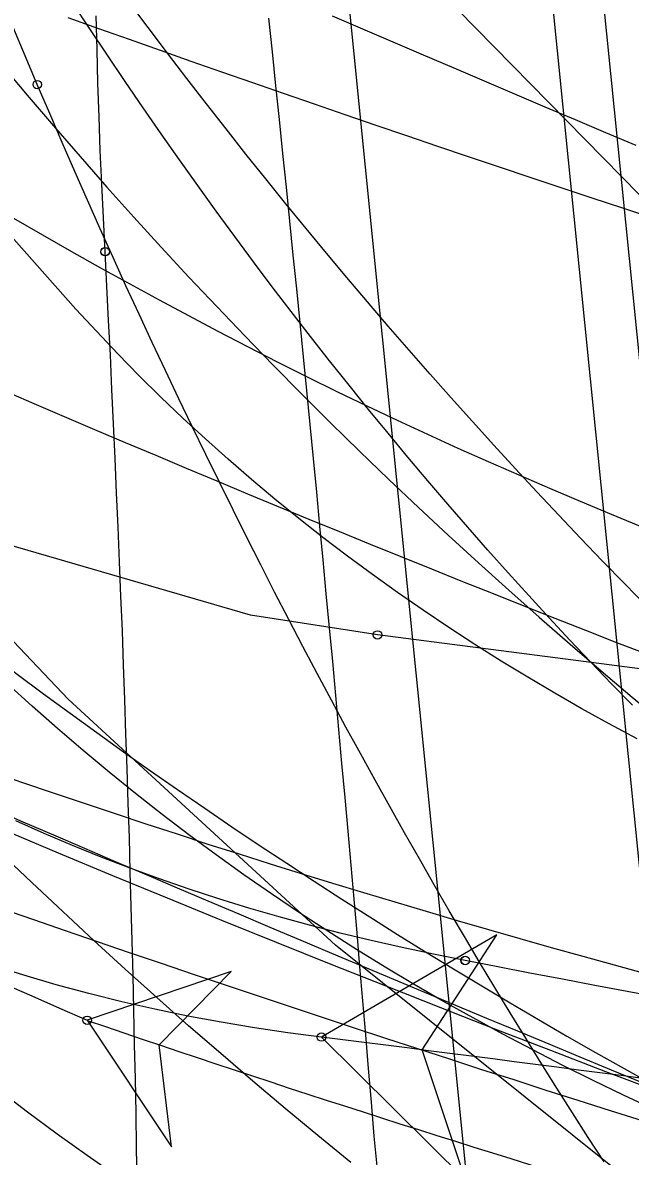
# Model space of a CAD drawing. Extents: x -14 to 1565148, y -25 to 642856.
# Drawn here: x 1564907.37 to 1564913.36, y 636521.65 to 636532.82 of the extents above; entities that cross this region are included whole.
import ezdxf

# ---------------------------------------------------------------- set-up
doc = ezdxf.new("R2010")
doc.units = 0
for name, color, linetype in [('DR_P_Headwall', 7, 'Continuous'), ('GE_P_Alignment_100_Stations', 7, 'Continuous'), ('MT_P_Work_Area', 7, 'Continuous'), ('PM_P_Edge_Line', 7, 'Continuous'), ('PV_P_EOP', 7, 'Continuous'), ('PV_X_COP', 7, 'Continuous'), ('PV_X_EOP', 7, 'Continuous'), ('TR_Turning_Path26', 7, 'Continuous'), ('TR_Turning_Path28', 7, 'Continuous'), ('TR_Turning_Path28 - Copy-1', 7, 'Continuous'), ('TR_Turning_Path29', 7, 'Continuous')]:
    doc.layers.add(name, color=color, linetype=linetype)

msp = doc.modelspace()

# ---------------------------------------------------------------- linework, layer by layer
at = {"layer": 'DR_P_Headwall'}
for points in [[(1564907.278, 636530.892), (1564907.563, 636530.729), (1564907.849, 636530.566), (1564908.136, 636530.405), (1564908.423, 636530.246), (1564908.712, 636530.089), (1564909.001, 636529.933), (1564909.292, 636529.78), (1564909.583, 636529.628), (1564909.876, 636529.478), (1564910.17, 636529.331), (1564910.464, 636529.186), (1564910.76, 636529.043), (1564911.058, 636528.902), (1564911.356, 636528.764), (1564911.656, 636528.628), (1564911.956, 636528.495), (1564912.258, 636528.363), (1564912.56, 636528.233), (1564912.863, 636528.104), (1564913.166, 636527.977), (1564913.47, 636527.851)], [(1564908.003, 636522.989), (1564908.835, 636521.741), (1564908.713, 636522.747), (1564909.424, 636523.469), (1564908.003, 636522.989)]]:
    msp.add_lwpolyline(points, dxfattribs=at)
msp.add_lwpolyline([(1564908.003, 636522.989), (1564908.835, 636521.741), (1564908.713, 636522.747), (1564909.424, 636523.469)], close=True, dxfattribs=at)
msp.add_circle((1564908.003, 636522.989), 0.0417, dxfattribs=at)
msp.add_circle((1564908.003, 636522.989), 0.0417, dxfattribs=at)
for centre, radius, start, end in [((1564937.013, 636589.913), 72.941, 231.59001, 246.56414), ((1564958.07, 636669.394), 154.73, 251.12048, 255.64723)]:
    msp.add_arc(centre, radius, start, end, dxfattribs=at)
at = {"layer": 'GE_P_Alignment_100_Stations'}
for points in [[(1564923.821, 636523.723), (1564923.542, 636523.842), (1564920.913, 636525.312), (1564918.359, 636527.021), (1564915.927, 636528.9), (1564913.628, 636530.94), (1564911.474, 636533.132), (1564909.473, 636535.465), (1564907.636, 636537.928), (1564905.971, 636540.511), (1564904.485, 636543.2), (1564903.186, 636545.985), (1564902.079, 636548.851), (1564901.169, 636551.786), (1564900.461, 636554.777), (1564899.958, 636557.808), (1564899.663, 636560.866), (1564899.575, 636563.63)], [(1564922.847, 636515.863), (1564922.508, 636515.994), (1564919.257, 636517.608), (1564916.185, 636519.447), (1564913.245, 636521.491), (1564910.451, 636523.729), (1564907.815, 636526.153), (1564905.35, 636528.75), (1564903.067, 636531.509), (1564900.977, 636534.416), (1564899.09, 636537.459), (1564897.413, 636540.623), (1564895.955, 636543.894), (1564894.723, 636547.256), (1564893.722, 636550.695), (1564892.958, 636554.193), (1564892.433, 636557.736), (1564892.167, 636560.948)], [(1564910.865, 636526.786), (1564909.612, 636526.982), (1564906.595, 636527.858), (1564903.56, 636528.928), (1564900.554, 636530.078), (1564897.58, 636531.308), (1564894.64, 636532.616), (1564891.736, 636534.003), (1564888.869, 636535.465), (1564886.043, 636537.004), (1564883.534, 636538.452)], [(1564924.382, 636523.732), (1564922.895, 636524.441), (1564919.685, 636525.521), (1564916.282, 636526.084), (1564912.896, 636526.526), (1564910.865, 636526.786)], [(1564910.601, 636521.589), (1564910.277, 636521.853), (1564909.955, 636522.12), (1564909.636, 636522.39), (1564909.319, 636522.662), (1564909.003, 636522.936), (1564908.69, 636523.214), (1564908.378, 636523.493), (1564908.069, 636523.775), (1564907.762, 636524.06), (1564907.457, 636524.347), (1564907.154, 636524.636)], [(1564910.312, 636522.824), (1564911.732, 636521.416), (1564911.304, 636522.698), (1564912.04, 636523.832), (1564910.312, 636522.824)], [(1564910.312, 636522.824), (1564909.981, 636522.867), (1564909.652, 636522.915), (1564909.323, 636522.97), (1564908.995, 636523.031), (1564908.669, 636523.098), (1564908.344, 636523.172), (1564908.02, 636523.252), (1564907.698, 636523.34), (1564907.379, 636523.433), (1564907.061, 636523.534)]]:
    msp.add_lwpolyline(points, dxfattribs=at)
msp.add_lwpolyline([(1564910.312, 636522.824), (1564911.732, 636521.416), (1564911.304, 636522.698), (1564912.04, 636523.832)], close=True, dxfattribs=at)
for centre in [(1564910.865, 636526.786), (1564910.865, 636526.786), (1564910.312, 636522.824), (1564910.312, 636522.824)]:
    msp.add_circle(centre, 0.0417, dxfattribs=at)
for centre, radius, start, end in [((1564944.747, 636563.681), 48.896, 181.6039, 242.0214), ((1564751.705, 635277.166), 1255.715, 82.433125, 82.743677)]:
    msp.add_arc(centre, radius, start, end, dxfattribs=at)
at = {"layer": 'MT_P_Work_Area'}
for points in [[(1564913.378, 636526.095), (1564913.171, 636526.306), (1564912.965, 636526.52), (1564912.761, 636526.736), (1564912.557, 636526.954), (1564912.355, 636527.175), (1564912.153, 636527.397), (1564911.953, 636527.621), (1564911.754, 636527.848), (1564911.556, 636528.076), (1564911.359, 636528.306), (1564911.163, 636528.539), (1564910.969, 636528.773), (1564910.776, 636529.009), (1564910.584, 636529.247), (1564910.393, 636529.487), (1564910.203, 636529.728), (1564910.015, 636529.972), (1564909.828, 636530.217), (1564909.642, 636530.464), (1564909.458, 636530.712), (1564909.274, 636530.962), (1564909.093, 636531.214), (1564908.912, 636531.468), (1564908.733, 636531.723), (1564908.555, 636531.98), (1564908.378, 636532.238), (1564908.203, 636532.498), (1564908.029, 636532.759), (1564907.857, 636533.022)], [(1564911.729, 636523.578), (1564911.415, 636523.64), (1564911.107, 636523.705), (1564910.801, 636523.774), (1564910.497, 636523.848), (1564910.194, 636523.926), (1564909.894, 636524.008), (1564909.596, 636524.095), (1564909.301, 636524.186), (1564909.007, 636524.282), (1564908.716, 636524.382), (1564908.427, 636524.487), (1564908.142, 636524.596), (1564907.858, 636524.71), (1564907.578, 636524.829), (1564907.3, 636524.953)], [(1564913.643, 636523.214), (1564913.324, 636523.273), (1564913.005, 636523.332), (1564912.686, 636523.393), (1564912.367, 636523.454), (1564912.049, 636523.515), (1564911.73, 636523.578)]]:
    msp.add_lwpolyline(points, dxfattribs=at)
for centre in [(1564911.729, 636523.578), (1564911.73, 636523.578)]:
    msp.add_circle(centre, 0.0417, dxfattribs=at)
at = {"layer": 'PM_P_Edge_Line'}
msp.add_arc((1564940.121, 636570.349), 54.844, 227.8201, 249.5466, dxfattribs=at)
at = {"layer": 'PV_P_EOP'}
for p, q in [((1564916.577, 636493.283), (1564910.411, 636554.772)), ((1564917.075, 636493.333), (1564910.908, 636554.822))]:
    msp.add_line(p, q, dxfattribs=at)
at = {"layer": 'PV_X_COP'}
msp.add_arc((1564940.602, 636554.361), 30, 185.727, 275.727, dxfattribs=at)
at = {"layer": 'PV_X_EOP'}
msp.add_line((1564914.587, 636493.084), (1564908.421, 636554.572), dxfattribs=at)
at = {"layer": 'TR_Turning_Path26'}
for points in [[(1564913.52, 636527.066), (1564913.301, 636527.289), (1564913.083, 636527.513), (1564912.866, 636527.739), (1564912.65, 636527.966), (1564912.436, 636528.195), (1564912.223, 636528.424), (1564912.011, 636528.655), (1564911.801, 636528.888), (1564911.591, 636529.121), (1564911.383, 636529.356), (1564911.176, 636529.592), (1564910.971, 636529.83), (1564910.766, 636530.068), (1564910.563, 636530.308), (1564910.362, 636530.549), (1564910.161, 636530.791), (1564909.962, 636531.035), (1564909.764, 636531.279), (1564909.567, 636531.525), (1564909.372, 636531.772), (1564909.178, 636532.02), (1564908.985, 636532.269), (1564908.794, 636532.52), (1564908.604, 636532.771), (1564908.415, 636533.024)], [(1564913.422, 636525.762), (1564913.149, 636525.909), (1564912.879, 636526.059), (1564912.611, 636526.212), (1564912.346, 636526.369), (1564912.084, 636526.529), (1564911.824, 636526.693), (1564911.567, 636526.86), (1564911.313, 636527.031), (1564911.062, 636527.205), (1564910.814, 636527.382), (1564910.569, 636527.563), (1564910.327, 636527.747), (1564910.089, 636527.934), (1564909.853, 636528.125), (1564909.622, 636528.319), (1564909.393, 636528.517), (1564909.168, 636528.718), (1564908.947, 636528.922), (1564908.73, 636529.13), (1564908.516, 636529.34), (1564908.306, 636529.555), (1564908.095, 636529.778), (1564907.893, 636529.997), (1564907.687, 636530.225), (1564907.483, 636530.455), (1564907.281, 636530.687)], [(1564913.591, 636522.111), (1564913.289, 636522.252), (1564912.989, 636522.397), (1564912.69, 636522.545), (1564912.394, 636522.697), (1564912.099, 636522.852), (1564911.806, 636523.012), (1564911.515, 636523.175), (1564911.227, 636523.342), (1564910.941, 636523.513), (1564910.657, 636523.687), (1564910.375, 636523.866), (1564910.096, 636524.048), (1564909.82, 636524.234), (1564909.546, 636524.424), (1564909.275, 636524.618), (1564909.006, 636524.816), (1564908.741, 636525.017), (1564908.479, 636525.223), (1564908.219, 636525.433), (1564907.963, 636525.646), (1564907.71, 636525.863), (1564907.461, 636526.084), (1564907.215, 636526.309)], [(1564908.298, 636521.451), (1564908.002, 636521.658), (1564907.708, 636521.868), (1564907.416, 636522.083), (1564907.128, 636522.302)]]:
    msp.add_lwpolyline(points, dxfattribs=at)
at = {"layer": 'TR_Turning_Path28'}
for points in [[(1564913.587, 636530.89), (1564913.283, 636530.99), (1564912.979, 636531.091), (1564912.675, 636531.192), (1564912.37, 636531.293), (1564912.066, 636531.395), (1564911.762, 636531.497), (1564911.458, 636531.6), (1564911.154, 636531.703), (1564910.851, 636531.807), (1564910.547, 636531.911), (1564910.243, 636532.015), (1564909.939, 636532.12), (1564909.636, 636532.226), (1564909.332, 636532.332), (1564909.029, 636532.438), (1564908.725, 636532.545), (1564908.422, 636532.652), (1564908.119, 636532.759), (1564907.815, 636532.867)], [(1564908.181, 636530.562), (1564908.163, 636530.897), (1564908.147, 636531.23), (1564908.133, 636531.561), (1564908.12, 636531.893), (1564908.11, 636532.224), (1564908.101, 636532.555), (1564908.093, 636532.888)], [(1564908.497, 636521.393), (1564908.491, 636521.733), (1564908.485, 636522.073), (1564908.478, 636522.413), (1564908.471, 636522.752), (1564908.464, 636523.092), (1564908.455, 636523.432), (1564908.447, 636523.772), (1564908.438, 636524.111), (1564908.428, 636524.451), (1564908.419, 636524.791), (1564908.408, 636525.13), (1564908.397, 636525.47), (1564908.386, 636525.81), (1564908.374, 636526.149), (1564908.362, 636526.489), (1564908.35, 636526.828), (1564908.336, 636527.168), (1564908.323, 636527.508), (1564908.309, 636527.847), (1564908.294, 636528.187), (1564908.28, 636528.526), (1564908.264, 636528.866), (1564908.248, 636529.205), (1564908.232, 636529.545), (1564908.215, 636529.884), (1564908.198, 636530.223), (1564908.181, 636530.563)], [(1564913.509, 636523.447), (1564913.199, 636523.532), (1564912.89, 636523.617), (1564912.58, 636523.704), (1564912.271, 636523.792), (1564911.963, 636523.88), (1564911.654, 636523.97), (1564911.346, 636524.06), (1564911.038, 636524.152), (1564910.731, 636524.245), (1564910.423, 636524.338), (1564910.116, 636524.433), (1564909.81, 636524.529), (1564909.503, 636524.626), (1564909.197, 636524.723), (1564908.892, 636524.822), (1564908.586, 636524.922), (1564908.281, 636525.022), (1564907.976, 636525.124), (1564907.672, 636525.227), (1564907.368, 636525.33), (1564907.064, 636525.435)], [(1564913.477, 636521.998), (1564913.16, 636522.098), (1564912.843, 636522.198), (1564912.527, 636522.299), (1564912.21, 636522.401), (1564911.894, 636522.502), (1564911.577, 636522.605), (1564911.261, 636522.708), (1564910.945, 636522.811), (1564910.629, 636522.915), (1564910.313, 636523.019), (1564909.998, 636523.124), (1564909.682, 636523.229), (1564909.367, 636523.335), (1564909.051, 636523.441), (1564908.736, 636523.548), (1564908.421, 636523.655), (1564908.106, 636523.762), (1564907.791, 636523.87), (1564907.477, 636523.978), (1564907.162, 636524.087)]]:
    msp.add_lwpolyline(points, dxfattribs=at)
for centre in [(1564908.181, 636530.563), (1564908.181, 636530.562)]:
    msp.add_circle(centre, 0.0417, dxfattribs=at)
msp.add_arc((1564939.259, 636618.365), 102.29, 234.57972, 257.40723, dxfattribs=at)
at = {"layer": 'TR_Turning_Path28 - Copy-1'}
for points in [[(1564910.863, 636521.519), (1564910.833, 636521.849), (1564910.805, 636522.181), (1564910.777, 636522.513), (1564910.749, 636522.847), (1564910.72, 636523.181), (1564910.692, 636523.516), (1564910.663, 636523.85), (1564910.633, 636524.184), (1564910.604, 636524.518), (1564910.574, 636524.852), (1564910.545, 636525.186), (1564910.514, 636525.52), (1564910.484, 636525.855), (1564910.454, 636526.189), (1564910.423, 636526.523), (1564910.392, 636526.857), (1564910.36, 636527.191), (1564910.329, 636527.525), (1564910.297, 636527.859), (1564910.265, 636528.192), (1564910.233, 636528.526), (1564910.201, 636528.86), (1564910.168, 636529.194), (1564910.135, 636529.528), (1564910.102, 636529.862), (1564910.069, 636530.196), (1564910.035, 636530.529), (1564910.001, 636530.863), (1564909.967, 636531.197), (1564909.933, 636531.53), (1564909.899, 636531.864), (1564909.864, 636532.198), (1564909.829, 636532.531), (1564909.794, 636532.865)], [(1564913.414, 636531.608), (1564913.115, 636531.734), (1564912.816, 636531.861), (1564912.517, 636531.988), (1564912.218, 636532.115), (1564911.918, 636532.242), (1564911.619, 636532.37), (1564911.319, 636532.498), (1564911.019, 636532.626), (1564910.72, 636532.755), (1564910.42, 636532.884)], [(1564913.527, 636526.592), (1564913.223, 636526.71), (1564912.919, 636526.829), (1564912.614, 636526.949), (1564912.311, 636527.069), (1564912.007, 636527.19), (1564911.704, 636527.311), (1564911.4, 636527.433), (1564911.098, 636527.555), (1564910.795, 636527.678), (1564910.492, 636527.801), (1564910.19, 636527.925), (1564909.888, 636528.05), (1564909.586, 636528.175), (1564909.285, 636528.3), (1564908.983, 636528.426), (1564908.682, 636528.553), (1564908.381, 636528.68), (1564908.08, 636528.808), (1564907.78, 636528.936), (1564907.48, 636529.065), (1564907.18, 636529.194)], [(1564913.477, 636522.373), (1564913.169, 636522.499), (1564912.862, 636522.626), (1564912.555, 636522.753), (1564912.248, 636522.881), (1564911.942, 636523.008), (1564911.636, 636523.136), (1564911.33, 636523.263), (1564911.025, 636523.391), (1564910.72, 636523.519), (1564910.415, 636523.647), (1564910.111, 636523.776), (1564909.806, 636523.905), (1564909.501, 636524.034), (1564909.197, 636524.163), (1564908.893, 636524.292), (1564908.588, 636524.422), (1564908.284, 636524.552), (1564907.98, 636524.682), (1564907.676, 636524.812), (1564907.372, 636524.942), (1564907.069, 636525.072)]]:
    msp.add_lwpolyline(points, dxfattribs=at)
msp.add_arc((1564979.005, 636695.339), 184.987, 234.0043, 257.06523, dxfattribs=at)
at = {"layer": 'TR_Turning_Path29'}
for points in [[(1564907.512, 636532.209), (1564907.391, 636532.494), (1564907.271, 636532.78), (1564907.153, 636533.067)], [(1564913.099, 636521.593), (1564912.942, 636521.834), (1564912.787, 636522.077), (1564912.632, 636522.321), (1564912.479, 636522.567), (1564912.326, 636522.814), (1564912.173, 636523.062), (1564912.022, 636523.312), (1564911.871, 636523.563), (1564911.721, 636523.815), (1564911.572, 636524.069), (1564911.424, 636524.324), (1564911.277, 636524.58), (1564911.131, 636524.837), (1564910.985, 636525.096), (1564910.84, 636525.356), (1564910.696, 636525.617), (1564910.553, 636525.879), (1564910.411, 636526.143), (1564910.27, 636526.407), (1564910.129, 636526.673), (1564909.99, 636526.94), (1564909.851, 636527.208), (1564909.714, 636527.477), (1564909.577, 636527.747), (1564909.441, 636528.019), (1564909.306, 636528.291), (1564909.172, 636528.564), (1564909.039, 636528.839), (1564908.906, 636529.114), (1564908.775, 636529.391), (1564908.644, 636529.668), (1564908.515, 636529.947), (1564908.386, 636530.226), (1564908.259, 636530.507), (1564908.132, 636530.788), (1564908.006, 636531.07), (1564907.881, 636531.354), (1564907.757, 636531.638), (1564907.634, 636531.923), (1564907.512, 636532.209)]]:
    msp.add_lwpolyline(points, dxfattribs=at)
msp.add_circle((1564907.512, 636532.209), 0.0417, dxfattribs=at)
msp.add_circle((1564907.512, 636532.209), 0.0417, dxfattribs=at)
msp.add_arc((1564931.872, 636537.484), 42.609, 175.5057, 253.9189, dxfattribs=at)

doc.saveas('drawing.dxf')
